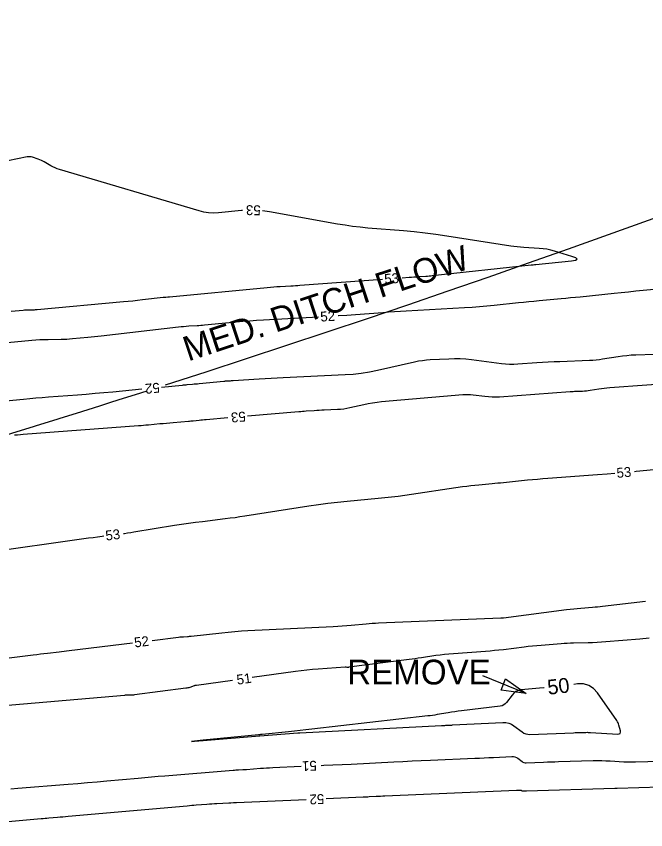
# Model space of a CAD drawing. Extents: x 2384780 to 2405861, y 547869 to 573706.
# Drawn here: x 2391194.9 to 2391322, y 552626.4 to 552790.7 of the extents above; entities that cross this region are included whole.
import ezdxf

# ---------------------------------------------------------------- set-up
doc = ezdxf.new("R2010")
doc.units = 0
for name, color, linetype in [('Old_Level_5', 7, 'Continuous'), ('Old_Level_60', 7, 'Continuous'), ('Old_Level_61', 7, 'Continuous')]:
    doc.layers.add(name, color=color, linetype=linetype)

msp = doc.modelspace()

# ---------------------------------------------------------------- linework, layer by layer
at = {"layer": 'Old_Level_5'}
msp.add_line((2391297.89626, 552653.87971), (2391289.0955, 552657.48093), dxfattribs=at)
msp.add_lwpolyline([(2391293.7041, 552656.87762), (2391297.89626, 552653.87971), (2391292.7865, 552654.55228)], close=True, dxfattribs=at)
for start, end in [(287.79675278, 298.78936111), (286.11768056, 287.718975)]:
    msp.add_arc((2390350.00532, 555442.22291), 2863, start, end, dxfattribs=at)
at = {"layer": 'Old_Level_60'}
for points in [[(2391240.626, 552751.43), (2391240.37975, 552751.41475), (2391235.726, 552750.96775), (2391234.73325, 552750.9195), (2391233.75, 552750.967), (2391232.77575, 552751.1095), (2391231.811, 552751.34775), (2391203.6495, 552759.72875), (2391203.19925, 552759.87725), (2391202.7605, 552760.052), (2391202.33275, 552760.25275), (2391201.9165, 552760.47975), (2391200.575, 552761.26325), (2391200.28375, 552761.42275), (2391199.98525, 552761.56575), (2391199.67925, 552761.69225), (2391199.366, 552761.802), (2391198.16275, 552762.18775), (2391197.904, 552762.25325), (2391197.64325, 552762.285), (2391197.3805, 552762.283), (2391197.116, 552762.24675), (2391189.2425, 552760.674)], [(2391272.8565, 552737.867), (2391274.2385, 552737.9685), (2391274.7025, 552738.00175), (2391275.16675, 552738.03275), (2391275.63125, 552738.06175), (2391276.09575, 552738.08875), (2391277.6135, 552738.174), (2391277.9385, 552738.19425), (2391278.26325, 552738.21875), (2391278.5875, 552738.2475), (2391278.9115, 552738.28025), (2391298.9025, 552740.43925), (2391298.99, 552740.4485), (2391299.0775, 552740.45725), (2391299.16525, 552740.46575), (2391299.25275, 552740.474), (2391299.53925, 552740.49975), (2391299.6005, 552740.50525), (2391299.662, 552740.51125), (2391299.72325, 552740.51725), (2391299.7845, 552740.52375), (2391307.01275, 552741.281), (2391307.8565, 552741.42425), (2391308.15175, 552741.61975), (2391307.89875, 552741.86775), (2391307.0975, 552742.168), (2391303.58475, 552743.2345), (2391302.82775, 552743.4405), (2391302.063, 552743.601), (2391301.28975, 552743.71625), (2391300.5085, 552743.78625), (2391297.39425, 552743.974), (2391296.72775, 552744.022), (2391296.063, 552744.086), (2391295.39975, 552744.16575), (2391294.7385, 552744.26125), (2391281.81875, 552746.285), (2391279.63775, 552746.60575), (2391277.452, 552746.88575), (2391275.26125, 552747.1245), (2391273.0655, 552747.3225), (2391265.8855, 552747.90225), (2391264.34925, 552748.04525), (2391262.81825, 552748.22575), (2391261.29175, 552748.444), (2391259.77025, 552748.69975), (2391246.046, 552751.1795), (2391244.6355, 552751.385), (2391244.61975, 552751.38625)], [(2391193.864, 552731.10375), (2391196.30675, 552731.328), (2391196.59025, 552731.35125), (2391196.874, 552731.369), (2391197.15825, 552731.381), (2391197.4425, 552731.3875), (2391198.372, 552731.39925), (2391198.57125, 552731.40375), (2391198.77, 552731.41225), (2391198.96875, 552731.4245), (2391199.16725, 552731.44075), (2391216.53375, 552733.0365), (2391217.49475, 552733.12775), (2391218.45525, 552733.2245), (2391219.415, 552733.327), (2391220.374, 552733.43525), (2391224.59575, 552733.924), (2391224.7225, 552733.9375), (2391224.84925, 552733.9495), (2391224.97625, 552733.95925), (2391225.10325, 552733.96725), (2391225.51875, 552733.9905), (2391225.60775, 552733.99575), (2391225.69675, 552734.00225), (2391225.7855, 552734.00925), (2391225.87425, 552734.0175), (2391245.5715, 552735.90975), (2391246.2285, 552735.9695), (2391246.88575, 552736.02275), (2391247.54375, 552736.06925), (2391248.202, 552736.1095), (2391250.3535, 552736.22975), (2391250.8145, 552736.2565), (2391251.27525, 552736.28525), (2391251.736, 552736.316), (2391252.19675, 552736.349), (2391268.86725, 552737.574)], [(2391259.9335, 552730.215), (2391259.98625, 552730.21825), (2391261.68075, 552730.33175), (2391263.375, 552730.4525), (2391268.90875, 552730.859), (2391270.09475, 552730.94375), (2391271.281, 552731.023), (2391272.46775, 552731.09725), (2391273.65475, 552731.1665), (2391285.44325, 552731.827), (2391286.94075, 552731.92075), (2391288.437, 552732.03375), (2391289.9315, 552732.16575), (2391291.4245, 552732.31725), (2391296.29875, 552732.84375), (2391297.3435, 552732.95425), (2391298.38875, 552733.06025), (2391299.4345, 552733.16125), (2391300.4805, 552733.258), (2391304.9345, 552733.65925), (2391305.88875, 552733.747), (2391306.8425, 552733.838), (2391307.79625, 552733.93275), (2391308.74925, 552734.03075), (2391315.6035, 552734.749), (2391317.0725, 552734.90025), (2391318.54175, 552735.0465), (2391320.01175, 552735.1875), (2391321.48225, 552735.32375), (2391329.627, 552736.06325)], [(2391184.58975, 552724.0055), (2391198.08075, 552725.24425), (2391198.892, 552725.31075), (2391199.70425, 552725.36125), (2391200.51725, 552725.3955), (2391201.331, 552725.414), (2391203.99075, 552725.44775), (2391204.5605, 552725.46075), (2391205.1295, 552725.48475), (2391205.698, 552725.52025), (2391206.266, 552725.56675), (2391209.38175, 552725.85325), (2391210.04925, 552725.9165), (2391210.71625, 552725.984), (2391211.38275, 552726.055), (2391212.049, 552726.13025), (2391227.66925, 552727.93825), (2391228.186, 552727.99425), (2391228.7035, 552728.0425), (2391229.22175, 552728.08275), (2391229.7405, 552728.1155), (2391231.43625, 552728.21), (2391231.7995, 552728.232), (2391232.1625, 552728.2575), (2391232.52525, 552728.287), (2391232.8875, 552728.32), (2391239.312, 552728.937), (2391240.68925, 552729.0625), (2391242.0675, 552729.174), (2391243.44675, 552729.272), (2391244.827, 552729.356), (2391255.9405, 552729.97725)], [(2391323.705, 552722.38675), (2391319.985, 552722.244), (2391319.0875, 552722.196), (2391318.193, 552722.12025), (2391317.30125, 552722.01725), (2391316.412, 552721.887), (2391313.3035, 552721.38275), (2391312.63625, 552721.285), (2391311.967, 552721.20875), (2391311.2955, 552721.15325), (2391310.62225, 552721.119), (2391304.67975, 552720.91025), (2391303.507, 552720.8635), (2391302.3345, 552720.806), (2391301.16275, 552720.7375), (2391299.99175, 552720.65825), (2391296.167, 552720.38125), (2391295.34775, 552720.34275), (2391294.53, 552720.34525), (2391293.71325, 552720.38925), (2391292.898, 552720.4745), (2391286.8595, 552721.25925), (2391285.71575, 552721.38225), (2391284.57, 552721.454), (2391283.422, 552721.4745), (2391282.272, 552721.44375), (2391278.512, 552721.26), (2391277.70875, 552721.20325), (2391276.91, 552721.11175), (2391276.11625, 552720.98575), (2391275.32725, 552720.82475), (2391267.818, 552719.123), (2391266.204, 552718.79425), (2391264.58025, 552718.537), (2391262.947, 552718.3515), (2391261.30375, 552718.23775), (2391248.7855, 552717.64525), (2391247.577, 552717.58525), (2391246.36875, 552717.52), (2391245.16075, 552717.4495), (2391243.95325, 552717.37375), (2391238.69475, 552717.03175), (2391238.50675, 552717.02), (2391238.3185, 552717.009), (2391238.13025, 552716.99875), (2391237.942, 552716.9895), (2391237.32675, 552716.9605), (2391237.195, 552716.95325), (2391237.06325, 552716.9445), (2391236.93175, 552716.934), (2391236.8005, 552716.92175), (2391231.86575, 552716.4315), (2391231.52225, 552716.398), (2391231.17875, 552716.3655), (2391230.83525, 552716.33425), (2391230.4915, 552716.30425), (2391229.36825, 552716.20775), (2391229.1275, 552716.18675), (2391228.887, 552716.16525), (2391228.6465, 552716.143), (2391228.406, 552716.12025), (2391224.26, 552715.72275)], [(2391329.683, 552716.68375), (2391314.7245, 552715.6045), (2391314.1775, 552715.559), (2391313.632, 552715.50125), (2391313.08775, 552715.4315), (2391312.545, 552715.34975), (2391310.7745, 552715.06225), (2391310.3945, 552715.00675), (2391310.01325, 552714.96325), (2391309.631, 552714.93175), (2391309.2475, 552714.91225), (2391307.90725, 552714.865), (2391307.62, 552714.85375), (2391307.333, 552714.8395), (2391307.04625, 552714.82275), (2391306.7595, 552714.8035), (2391292.4685, 552713.769), (2391291.73525, 552713.73425), (2391291.003, 552713.73675), (2391290.27175, 552713.776), (2391289.54175, 552713.85225), (2391287.15825, 552714.162), (2391286.64725, 552714.2145), (2391286.13575, 552714.23925), (2391285.6235, 552714.23625), (2391285.11075, 552714.2055), (2391268.642, 552712.7725), (2391267.752, 552712.67975), (2391266.86675, 552712.557), (2391265.98625, 552712.40425), (2391265.11025, 552712.22125), (2391262.25675, 552711.57475), (2391261.6435, 552711.44975), (2391261.0265, 552711.352), (2391260.40575, 552711.2815), (2391259.78125, 552711.23825), (2391257.1085, 552711.11175), (2391256.6, 552711.0865), (2391256.09175, 552711.059), (2391255.58375, 552711.0295), (2391255.07575, 552710.9975), (2391253.4165, 552710.8895), (2391253.061, 552710.8655), (2391252.7055, 552710.83975), (2391252.3505, 552710.812), (2391251.99525, 552710.78225), (2391241.59725, 552709.889)], [(2391220.27825, 552715.341), (2391214.40675, 552714.778), (2391212.61825, 552714.61125), (2391210.829, 552714.454), (2391209.039, 552714.306), (2391207.248, 552714.1675), (2391201.3965, 552713.73025), (2391200.143, 552713.63325), (2391198.89, 552713.52975), (2391197.6375, 552713.41975), (2391196.3855, 552713.30325), (2391184.17025, 552712.13275)], [(2391237.612, 552709.5465), (2391233.25125, 552709.17175), (2391232.89425, 552709.1405), (2391232.5375, 552709.108), (2391232.18075, 552709.0745), (2391231.82425, 552709.0395), (2391230.6595, 552708.924), (2391230.41, 552708.8995), (2391230.16025, 552708.876), (2391229.9105, 552708.85325), (2391229.66075, 552708.83125), (2391226.56975, 552708.566), (2391225.9075, 552708.50825), (2391225.24525, 552708.449), (2391224.58325, 552708.388), (2391223.9215, 552708.32525), (2391221.6025, 552708.103), (2391221.10525, 552708.05675), (2391220.608, 552708.013), (2391220.1105, 552707.97175), (2391219.61275, 552707.93325), (2391196.33825, 552706.1945), (2391195.73825, 552706.14825), (2391195.1385, 552706.0985), (2391194.53875, 552706.046)], [(2391216.54725, 552686.21225), (2391216.77025, 552686.24075), (2391217.408, 552686.329), (2391218.04475, 552686.42325), (2391218.68075, 552686.52375), (2391226.8845, 552687.86025), (2391228.287, 552688.0815), (2391229.6915, 552688.28825), (2391231.098, 552688.481), (2391232.5065, 552688.65925), (2391237.111, 552689.218), (2391238.097, 552689.342), (2391239.082, 552689.47425), (2391240.06575, 552689.61475), (2391241.04825, 552689.76375), (2391254.00975, 552691.78375), (2391255.92725, 552692.0675), (2391257.8485, 552692.321), (2391259.7735, 552692.5445), (2391261.70225, 552692.738), (2391268.00875, 552693.32125), (2391269.359, 552693.45525), (2391270.70725, 552693.607), (2391272.05325, 552693.777), (2391273.39725, 552693.9645), (2391285.038, 552695.6695), (2391285.8535, 552695.7835), (2391286.6705, 552695.8865), (2391287.4885, 552695.97875), (2391288.308, 552696.06025), (2391290.98675, 552696.3085), (2391291.56075, 552696.3625), (2391292.1345, 552696.41725), (2391292.70825, 552696.4735), (2391293.282, 552696.5305), (2391298.1075, 552697.0165), (2391299.14175, 552697.11725), (2391300.17675, 552697.211), (2391301.21225, 552697.298), (2391302.24825, 552697.37825), (2391312.26775, 552698.11975), (2391314.22375, 552698.2705), (2391315.75675, 552698.39825)], [(2391319.74025, 552698.7615), (2391320.08525, 552698.79425), (2391326.46275, 552699.423)], [(2391187.7195, 552682.24475), (2391209.50125, 552685.30975), (2391210.4125, 552685.436), (2391211.32425, 552685.55825), (2391212.2365, 552685.67675), (2391212.57775, 552685.7195)], [(2391222.33275, 552664.625), (2391227.66475, 552665.283), (2391227.917, 552665.312), (2391228.16975, 552665.337), (2391228.42275, 552665.35775), (2391228.676, 552665.3745), (2391229.5045, 552665.4225), (2391229.682, 552665.434), (2391229.859, 552665.44775), (2391230.036, 552665.46425), (2391230.213, 552665.48275), (2391236.391, 552666.17925), (2391237.71575, 552666.318), (2391239.04225, 552666.43575), (2391240.37025, 552666.5325), (2391241.7, 552666.60825), (2391258.90225, 552667.45275), (2391259.8155, 552667.50225), (2391260.72825, 552667.56125), (2391261.6405, 552667.6295), (2391262.552, 552667.707), (2391265.52825, 552667.9755), (2391266.1665, 552668.02925), (2391266.805, 552668.075), (2391267.444, 552668.11275), (2391268.08375, 552668.14275), (2391292.7635, 552669.1475), (2391292.818, 552669.15025), (2391292.8725, 552669.15325), (2391292.927, 552669.15725), (2391292.9815, 552669.16175), (2391293.15925, 552669.17775), (2391293.1975, 552669.1815), (2391293.2355, 552669.1855), (2391293.2735, 552669.18975), (2391293.3115, 552669.1945), (2391306.025, 552670.84875), (2391306.7435, 552670.9375), (2391307.46275, 552671.017), (2391308.183, 552671.0875), (2391308.90425, 552671.1485), (2391311.262, 552671.333), (2391311.76675, 552671.375), (2391312.27125, 552671.42225), (2391312.77525, 552671.47425), (2391313.27875, 552671.5315), (2391321.9555, 552672.561)], [(2391176.79875, 552659.009), (2391198.35925, 552661.71175), (2391199.07425, 552661.8005), (2391199.78975, 552661.887), (2391200.5055, 552661.97125), (2391201.22125, 552662.0535), (2391203.56025, 552662.31875), (2391204.0615, 552662.37625), (2391204.5625, 552662.435), (2391205.06325, 552662.495), (2391205.564, 552662.556), (2391218.36275, 552664.13525)], [(2391322.70325, 552665.0635), (2391320.84625, 552664.90625), (2391313.98125, 552664.3175), (2391313.0805, 552664.2475), (2391312.179, 552664.1915), (2391311.27675, 552664.15), (2391310.37375, 552664.12275), (2391307.42275, 552664.0565), (2391306.79075, 552664.038), (2391306.159, 552664.01025), (2391305.52775, 552663.9735), (2391304.897, 552663.92775), (2391300.87675, 552663.6075), (2391300.01575, 552663.5345), (2391299.1555, 552663.45225), (2391298.2965, 552663.361), (2391297.43825, 552663.2605), (2391293.26575, 552662.75025), (2391292.371, 552662.64675), (2391291.47525, 552662.55425), (2391290.5785, 552662.473), (2391289.68075, 552662.403), (2391283.17675, 552661.93775), (2391282.28225, 552661.865), (2391281.38975, 552661.77475), (2391280.499, 552661.66725), (2391279.61025, 552661.5425), (2391276.71025, 552661.10675), (2391276.0885, 552661.01475), (2391275.46625, 552660.92625), (2391274.84375, 552660.84125), (2391274.22075, 552660.75925), (2391262.04975, 552659.19175), (2391261.97525, 552659.184), (2391261.90075, 552659.1795), (2391261.826, 552659.1785), (2391261.75125, 552659.181), (2391261.50675, 552659.19475), (2391261.45425, 552659.19675), (2391261.402, 552659.19725), (2391261.3495, 552659.19625), (2391261.29725, 552659.1935), (2391255.9005, 552658.82625), (2391254.74525, 552658.737), (2391253.592, 552658.62675), (2391252.441, 552658.49575), (2391251.29225, 552658.34375), (2391242.51525, 552657.1015)], [(2391238.55475, 552656.541), (2391231.314, 552655.51625), (2391231.2695, 552655.51025), (2391231.22475, 552655.50525), (2391231.18, 552655.50125), (2391231.13525, 552655.498), (2391230.98875, 552655.48875), (2391230.95775, 552655.48575), (2391230.927, 552655.4805), (2391230.89675, 552655.473), (2391230.867, 552655.4635), (2391229.97275, 552655.1385), (2391229.77975, 552655.07425), (2391229.58425, 552655.021), (2391229.386, 552654.97875), (2391229.185, 552654.94725), (2391218.7735, 552653.61275), (2391218.57775, 552653.5905), (2391218.38175, 552653.57425), (2391218.18525, 552653.564), (2391217.98825, 552653.55975), (2391217.3445, 552653.555), (2391217.2065, 552653.55275), (2391217.06875, 552653.5475), (2391216.931, 552653.5395), (2391216.7935, 552653.529), (2391189.276, 552651.11825)], [(2391256.45625, 552639.3725), (2391257.0325, 552639.398), (2391258.85825, 552639.482), (2391260.684, 552639.5695), (2391262.5095, 552639.661), (2391271.13425, 552640.1015), (2391272.9825, 552640.194), (2391274.831, 552640.2825), (2391276.67975, 552640.36725), (2391278.5285, 552640.44825), (2391287.518, 552640.83175), (2391288.45375, 552640.87275), (2391289.38925, 552640.9155), (2391290.32475, 552640.96025), (2391291.26025, 552641.00675), (2391294.961, 552641.1945), (2391295.285, 552641.18425), (2391295.59225, 552641.12), (2391295.883, 552641.0015), (2391296.15725, 552640.82875), (2391297.02625, 552640.1765), (2391297.21825, 552640.0555), (2391297.42175, 552639.97125), (2391297.637, 552639.92425), (2391297.86375, 552639.9145), (2391301.39475, 552640.047), (2391302.1515, 552640.0745), (2391302.90825, 552640.1), (2391303.665, 552640.124), (2391304.42175, 552640.14575), (2391311.4235, 552640.3405), (2391312.27175, 552640.35475), (2391313.11975, 552640.35025), (2391313.9675, 552640.32725), (2391314.815, 552640.2855), (2391317.5825, 552640.119), (2391318.17575, 552640.08975), (2391318.769, 552640.07425), (2391319.36275, 552640.07175), (2391319.9565, 552640.08275), (2391329.8125, 552640.377)], [(2391193.798, 552634.64275), (2391195.21725, 552634.76025), (2391205.42, 552635.596), (2391207.36, 552635.75675), (2391209.3, 552635.92075), (2391211.2395, 552636.088), (2391213.1785, 552636.259), (2391219.51275, 552636.8225), (2391220.87025, 552636.942), (2391222.228, 552637.05925), (2391223.58575, 552637.17425), (2391224.94375, 552637.28675), (2391238.67925, 552638.413), (2391238.95225, 552638.434), (2391239.2255, 552638.4525), (2391239.49875, 552638.46825), (2391239.77225, 552638.4815), (2391240.666, 552638.52025), (2391240.8575, 552638.5295), (2391241.04875, 552638.5405), (2391241.24, 552638.55325), (2391241.431, 552638.568), (2391244.25825, 552638.79975), (2391244.8645, 552638.8465), (2391245.47075, 552638.88725), (2391246.0775, 552638.92225), (2391246.68475, 552638.95125), (2391252.46, 552639.1995)], [(2391324.978, 552634.9525), (2391316.23225, 552634.6915), (2391316.1885, 552634.69075), (2391316.145, 552634.691), (2391316.10125, 552634.692), (2391316.0575, 552634.69425), (2391315.91475, 552634.70275), (2391315.88425, 552634.70425), (2391315.85375, 552634.70525), (2391315.823, 552634.70525), (2391315.7925, 552634.70475), (2391297.9095, 552634.20775), (2391297.811, 552634.20475), (2391297.7125, 552634.20175), (2391297.614, 552634.1985), (2391297.5155, 552634.19475), (2391297.13525, 552634.1805), (2391297.09675, 552634.18225), (2391297.06, 552634.19025), (2391297.02525, 552634.2045), (2391296.99275, 552634.22525), (2391296.88925, 552634.30275), (2391296.86625, 552634.31725), (2391296.842, 552634.327), (2391296.8165, 552634.3325), (2391296.7895, 552634.33325), (2391296.30825, 552634.309), (2391296.205, 552634.30375), (2391296.10175, 552634.29875), (2391295.99875, 552634.29425), (2391295.8955, 552634.28975), (2391269.329, 552633.15575), (2391268.8975, 552633.137), (2391268.46575, 552633.117), (2391268.03425, 552633.0965), (2391267.60275, 552633.07475), (2391266.19325, 552633.00275), (2391265.89125, 552632.98775), (2391265.589, 552632.97325), (2391265.287, 552632.95925), (2391264.98475, 552632.946), (2391257.46475, 552632.62275)], [(2391253.4685, 552632.451), (2391239.38125, 552631.8455), (2391239.22625, 552631.838), (2391239.0715, 552631.82925), (2391238.91675, 552631.81875), (2391238.762, 552631.80675), (2391238.25675, 552631.7655), (2391238.1485, 552631.757), (2391238.04025, 552631.74975), (2391237.93175, 552631.7435), (2391237.82325, 552631.73825), (2391235.4385, 552631.63475), (2391234.9275, 552631.61025), (2391234.417, 552631.58075), (2391233.90675, 552631.54625), (2391233.39675, 552631.507), (2391231.2535, 552631.33125), (2391230.79425, 552631.293), (2391230.335, 552631.25425), (2391229.87575, 552631.2145), (2391229.41675, 552631.17425), (2391205.41425, 552629.03875), (2391204.874, 552628.99125), (2391204.33375, 552628.94475), (2391203.79325, 552628.899), (2391203.25275, 552628.85425), (2391201.487, 552628.7095), (2391201.10875, 552628.67825), (2391200.7305, 552628.64625), (2391200.35225, 552628.6135), (2391199.974, 552628.58025), (2391175.39675, 552626.39025)]]:
    msp.add_lwpolyline(points, dxfattribs=at)
at = {"layer": 'Old_Level_61'}
for points in [[(2391232.68425, 552644.39425), (2391244.02675, 552645.32425), (2391244.03025, 552645.3245), (2391244.03375, 552645.32475), (2391244.03725, 552645.325), (2391244.041, 552645.32525), (2391244.05275, 552645.32575), (2391244.05525, 552645.32575), (2391244.05775, 552645.326), (2391244.06025, 552645.326), (2391244.06275, 552645.32625), (2391251.79125, 552645.9595), (2391251.83, 552645.9625), (2391251.869, 552645.96525), (2391251.90775, 552645.9675), (2391251.94675, 552645.96925), (2391252.07375, 552645.97475), (2391252.101, 552645.976), (2391252.12825, 552645.97725), (2391252.1555, 552645.9785), (2391252.1825, 552645.97975), (2391280.75125, 552647.439), (2391280.9735, 552647.45025), (2391281.1955, 552647.46075), (2391281.41775, 552647.471), (2391281.64, 552647.48075), (2391282.366, 552647.51175), (2391282.5215, 552647.5185), (2391282.677, 552647.52575), (2391282.8325, 552647.533), (2391282.988, 552647.54075), (2391293.15625, 552648.05675), (2391293.7655, 552648.0375), (2391294.3435, 552647.9165), (2391294.8905, 552647.69375), (2391295.4065, 552647.369), (2391297.04075, 552646.14225), (2391297.40175, 552645.91425), (2391297.78475, 552645.75625), (2391298.1895, 552645.668), (2391298.61625, 552645.6495), (2391307.41875, 552645.97975), (2391307.76125, 552645.992), (2391308.10375, 552646.00375), (2391308.44625, 552646.0145), (2391308.78875, 552646.0245), (2391309.90775, 552646.0555), (2391310.14725, 552646.0595), (2391310.387, 552646.05825), (2391310.6265, 552646.05175), (2391310.866, 552646.04), (2391316.3645, 552645.70875), (2391316.6705, 552645.7335), (2391316.86225, 552645.85175), (2391316.94, 552646.063), (2391316.90375, 552646.36775), (2391316.59875, 552647.51575), (2391316.52325, 552647.757), (2391316.428, 552647.989), (2391316.3125, 552648.21175), (2391316.177, 552648.42525), (2391312.26475, 552654.038), (2391311.46425, 552654.93925), (2391310.5285, 552655.5405), (2391309.458, 552655.84125), (2391308.2525, 552655.8415), (2391307.476, 552655.75025)], [(2391301.515, 552655.068), (2391301.41775, 552655.05775), (2391300.52475, 552654.96875), (2391296.829, 552654.6095), (2391296.291, 552654.50425), (2391295.8095, 552654.2985), (2391295.38475, 552653.99225), (2391295.01675, 552653.5855), (2391293.90775, 552652.093), (2391293.65025, 552651.807), (2391293.35325, 552651.58925), (2391293.017, 552651.43925), (2391292.64125, 552651.357), (2391284.801, 552650.404), (2391284.12675, 552650.31775), (2391283.454, 552650.223), (2391282.78225, 552650.11975), (2391282.11175, 552650.008), (2391279.924, 552649.629), (2391279.4545, 552649.55125), (2391278.98425, 552649.48025), (2391278.513, 552649.416), (2391278.04075, 552649.35825), (2391254.5795, 552646.66825), (2391253.407, 552646.53625), (2391252.234, 552646.40875), (2391251.0605, 552646.286), (2391249.8865, 552646.168), (2391244.55925, 552645.64325), (2391244.483, 552645.635), (2391244.40675, 552645.62575), (2391244.3305, 552645.6155), (2391244.2545, 552645.60425), (2391244.0065, 552645.565), (2391243.9535, 552645.557), (2391243.90025, 552645.55), (2391243.84675, 552645.5435), (2391243.79325, 552645.538), (2391232.678, 552644.4635), (2391230.892, 552644.2865), (2391230.29775, 552644.216), (2391230.89525, 552644.252), (2391232.68425, 552644.39425)]]:
    msp.add_lwpolyline(points, dxfattribs=at)

# ---------------------------------------------------------------- texts
at = {"layer": 'Old_Level_5'}
msp.add_text('MED. DITCH FLOW', height=4.9999995, rotation=18.2574194, dxfattribs=at).set_placement((2391229.61106, 552720.92754))
msp.add_text('REMOVE', height=5, dxfattribs=at).set_placement((2391261.74031, 552655.72663))
at = {"layer": 'Old_Level_60'}
for s, rotation, p in [('53', 179.3728806, (2391244.28025, 552752.479)), ('53', 4.202475, (2391269.294, 552736.6025)), ('52', 3.4077583, (2391256.36975, 552728.99675)), ('52', 185.4772722, (2391223.796, 552716.683)), ('53', 184.9109611, (2391241.1585, 552710.855)), ('53', 5.2100944, (2391316.20125, 552697.42825)), ('53', 7.0750667, (2391213.05275, 552684.7705)), ('52', 7.034, (2391218.85275, 552663.18825)), ('51', 8.0558806, (2391239.55275, 552655.67225)), ('51', 182.4794083, (2391255.5475, 552640.3335)), ('52', 182.4613222, (2391257.052, 552633.606))]:
    msp.add_text(s, height=2, rotation=rotation, dxfattribs=at).set_placement(p)
at = {"layer": 'Old_Level_61'}
msp.add_text('50', height=3, rotation=6.5286861, dxfattribs=at).set_placement((2391302.3205, 552653.64075))

doc.saveas('drawing.dxf')
